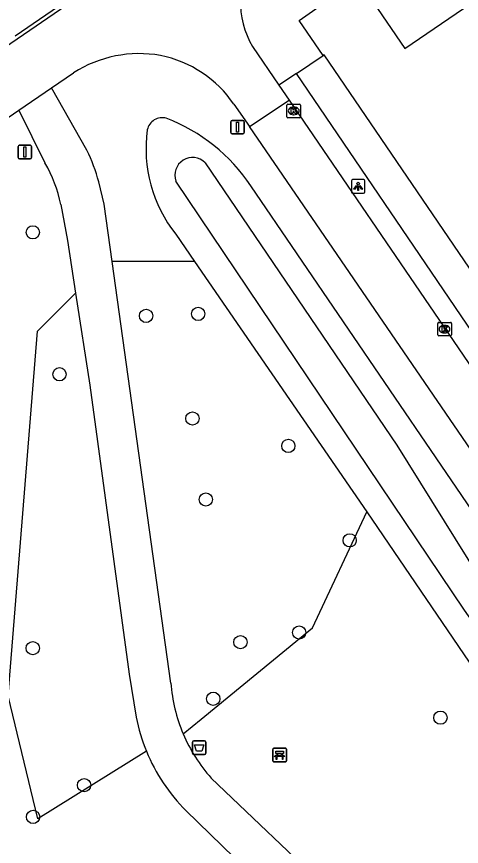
# Model space of a CAD drawing. Extents: x 155275 to 156263, y 382654 to 383635.
# Drawn here: x 155583.1 to 155615.9, y 383335.2 to 383396.3 of the extents above; entities that cross this region are included whole.
import ezdxf

# ---------------------------------------------------------------- set-up
doc = ezdxf.new("R2010")
doc.units = 0
for name, color, linetype in [('IMGEO_Afvalbak', 7, 'Continuous'), ('IMGEO_Bank', 7, 'Continuous'), ('IMGEO_Boom', 7, 'Continuous'), ('IMGEO_Fietspad_gesloten', 7, 'Continuous'), ('IMGEO_Gemengd_bos', 7, 'Continuous'), ('IMGEO_Groenvoorziening', 7, 'Continuous'), ('IMGEO_Kolk', 7, 'Continuous'), ('IMGEO_Lichtpunt', 7, 'Continuous'), ('IMGEO_Pand', 7, 'Continuous'), ('IMGEO_Rijbaan_lokaal_gesloten', 7, 'Continuous'), ('IMGEO_Rijbaan_lokaal_open', 7, 'Continuous'), ('IMGEO_Verkeersbordpaal', 7, 'Continuous'), ('IMGEO_Voetpad_open', 7, 'Continuous'), ('IMGEO_Waterloop', 7, 'Continuous')]:
    doc.layers.add(name, color=color, linetype=linetype)

msp = doc.modelspace()

# ---------------------------------------------------------------- linework, layer by layer
at = {"layer": 'IMGEO_Afvalbak'}
for p, q in [((155596.206, 383342.971), (155596.996, 383342.971)), ((155596.996, 383342.971), (155596.206, 383342.971)), ((155596.106, 383342.071), (155596.106, 383342.871)), ((155596.106, 383342.871), (155596.106, 383342.071)), ((155597.096, 383342.871), (155597.096, 383342.071)), ((155597.096, 383342.071), (155597.096, 383342.871)), ((155596.996, 383341.971), (155596.206, 383341.971)), ((155596.206, 383341.971), (155596.996, 383341.971))]:
    msp.add_line(p, q, dxfattribs=at)
msp.add_lwpolyline([(155596.249, 383342.685), (155596.953, 383342.685), (155596.804, 383342.215), (155596.398, 383342.215), (155596.249, 383342.685)], dxfattribs=at)
for centre, start, end in [((155596.206, 383342.871), 90, 180), ((155596.206, 383342.871), 90, 180), ((155596.996, 383342.871), 0, 90), ((155596.996, 383342.871), 360, 90), ((155596.206, 383342.071), 180, 270), ((155596.206, 383342.071), 180, 270), ((155596.996, 383342.071), 270, 0), ((155596.996, 383342.071), 270, 0)]:
    msp.add_arc(centre, 0.1, start, end, dxfattribs=at)
at = {"layer": 'IMGEO_Bank'}
for p, q in [((155602.034, 383341.5), (155602.034, 383342.341)), ((155602.034, 383342.341), (155602.034, 383341.5)), ((155602.109, 383342.425), (155602.95, 383342.425)), ((155602.95, 383342.425), (155602.109, 383342.425)), ((155603.034, 383342.35), (155603.034, 383341.509)), ((155603.034, 383341.509), (155603.034, 383342.35)), ((155602.731, 383341.823), (155602.338, 383341.823)), ((155602.343, 383341.931), (155602.343, 383342.037)), ((155602.387, 383342.037), (155602.387, 383341.931)), ((155602.675, 383342.043), (155602.393, 383342.043)), ((155602.393, 383341.925), (155602.675, 383341.925)), ((155602.681, 383341.931), (155602.681, 383342.037)), ((155602.725, 383342.037), (155602.725, 383341.931)), ((155602.959, 383341.425), (155602.118, 383341.425)), ((155602.118, 383341.425), (155602.959, 383341.425))]:
    msp.add_line(p, q, dxfattribs=at)
for points in [[(155602.281, 383341.823), (155602.139, 383341.823), (155602.251, 383341.925), (155602.337, 383341.925)], [(155602.337, 383342.043), (155602.251, 383342.043), (155602.251, 383342.204), (155602.814, 383342.204), (155602.814, 383342.043), (155602.731, 383342.043)], [(155602.331, 383341.816), (155602.331, 383341.609), (155602.288, 383341.609), (155602.288, 383341.816)], [(155602.731, 383341.925), (155602.814, 383341.925), (155602.926, 383341.823), (155602.787, 383341.823)], [(155602.781, 383341.816), (155602.781, 383341.609), (155602.737, 383341.609), (155602.737, 383341.816)]]:
    msp.add_lwpolyline(points, dxfattribs=at)
for centre, radius, start, end in [((155602.112, 383342.347), 0.0779, 92.4484, 184.28452), ((155602.112, 383342.347), 0.0779, 92.4484, 184.28452), ((155602.956, 383342.347), 0.0779, 2.4484, 94.28452), ((155602.956, 383342.347), 0.0779, 2.4484, 94.28452), ((155602.281, 383341.816), 0.00671, 2.89567, 87.10433), ((155602.338, 383341.816), 0.00671, 92.89567, 177.10433), ((155602.336, 383342.036), 0.00671, 2.89567, 87.10433), ((155602.336, 383341.932), 0.00671, 272.89567, 357.10433), ((155602.393, 383342.036), 0.00671, 92.89567, 177.10433), ((155602.393, 383341.932), 0.00671, 182.89567, 267.10433), ((155602.675, 383342.036), 0.00671, 2.89567, 87.10433), ((155602.675, 383341.932), 0.00671, 272.89567, 357.10433), ((155602.732, 383342.036), 0.00671, 92.89567, 177.10433), ((155602.732, 383341.932), 0.00671, 182.89567, 267.10433), ((155602.73, 383341.816), 0.00671, 2.89567, 87.10433), ((155602.787, 383341.816), 0.00671, 92.89567, 177.10433), ((155602.112, 383341.503), 0.0779, 182.4484, 274.28452), ((155602.112, 383341.503), 0.0779, 182.4484, 274.28452), ((155602.956, 383341.503), 0.0779, 272.4484, 4.28452), ((155602.956, 383341.503), 0.0779, 272.4484, 4.28452)]:
    msp.add_arc(centre, radius, start, end, dxfattribs=at)
at = {"layer": 'IMGEO_Boom'}
for centre in [(155584.343, 383380.442), (155592.69, 383374.286), (155596.528, 383374.433), (155586.31, 383369.985), (155596.106, 383366.724), (155603.177, 383364.704), (155597.096, 383360.756), (155607.7, 383357.746), (155603.978, 383350.955), (155584.335, 383349.8), (155599.646, 383350.244), (155597.645, 383346.072), (155614.389, 383344.679), (155588.122, 383339.706), (155584.358, 383337.363)]:
    msp.add_circle(centre, 0.489, dxfattribs=at)
at = {"layer": 'IMGEO_Fietspad_gesloten'}
for points in [[(155588.321, 383386.493), (155585.716, 383391.086)], [(155583.312, 383389.439), (155585.238, 383385.553)], [(155590.187, 383378.284), (155589.594, 383382.512), (155589.199, 383384.163)], [(155586.397, 383382.497), (155586.905, 383379.839), (155587.497, 383375.972)], [(155594.521, 383347.231), (155590.187, 383378.284)], [(155587.497, 383375.972), (155588.537, 383369.181), (155591.438, 383347.886), (155591.965, 383344.723)], [(155606.213, 383331.931), (155597.495, 383340.227)], [(155595.632, 383337.832), (155600.096, 383333.495), (155603.841, 383330.083)]]:
    msp.add_lwpolyline(points, dxfattribs=at)
for centre, radius, start, end in [((155578.035, 383381.286), 11.529, 14.44843, 26.8468), ((155576.431, 383380.465), 10.171, 11.52369, 30.01516), ((155606.285, 383348.091), 11.795, 184.18144, 202.95943), ((155604.932, 383347.209), 13.203, 190.85126, 202.28433), ((155606.283, 383348.093), 11.794, 202.97319, 221.83275), ((155604.986, 383347.234), 13.263, 202.29855, 225.14812)]:
    msp.add_arc(centre, radius, start, end, dxfattribs=at)
at = {"layer": 'IMGEO_Gemengd_bos'}
for points in [[(155596.262, 383378.284), (155590.187, 383378.284)], [(155596.262, 383378.284), (155608.956, 383359.839)], [(155592.715, 383342.202), (155584.702, 383337.218), (155582.518, 383346.285), (155584.689, 383373.163), (155587.497, 383375.972)], [(155595.424, 383343.49), (155596.747, 383344.573), (155604.968, 383351.306), (155608.956, 383359.839)]]:
    msp.add_lwpolyline(points, dxfattribs=at)
at = {"layer": 'IMGEO_Groenvoorziening'}
for points in [[(155644.305, 383319.503), (155614.076, 383363.825), (155600.406, 383383.858)], [(155594.875, 383380.299), (155596.262, 383378.284)], [(155608.956, 383359.839), (155639.927, 383314.384)]]:
    msp.add_lwpolyline(points, dxfattribs=at)
for centre, radius, start, end in [((155593.883, 383387.759), 1.13, 74.67833, 167.85979), ((155589.507, 383376.642), 13.072, 33.50586, 69.04218), ((155602.87, 383386.61), 10.186, 172.17463, 218.28774)]:
    msp.add_arc(centre, radius, start, end, dxfattribs=at)
at = {"layer": 'IMGEO_Kolk'}
for p, q in [((155603.075, 383388.965), (155603.075, 383389.817)), ((155603.15, 383389.891), (155604.002, 383389.891)), ((155603.563, 383389.671), (155603.588, 383389.671)), ((155604.076, 383389.817), (155604.076, 383388.965)), ((155604.002, 383388.891), (155603.15, 383388.891)), ((155603.586, 383389.111), (155603.561, 383389.111)), ((155614.192, 383372.883), (155614.192, 383373.735)), ((155614.267, 383373.809), (155615.119, 383373.809)), ((155614.68, 383373.589), (155614.705, 383373.589)), ((155615.193, 383373.735), (155615.193, 383372.883)), ((155614.703, 383373.029), (155614.678, 383373.029)), ((155615.119, 383372.809), (155614.267, 383372.809))]:
    msp.add_line(p, q, dxfattribs=at)
for points in [[(155603.075, 383388.965), (155603.075, 383389.817)], [(155603.15, 383389.891), (155604.002, 383389.891)], [(155603.396, 383389.591), (155603.519, 383389.591), (155603.519, 383389.44), (155603.649, 383389.591), (155603.813, 383389.591), (155603.667, 383389.44), (155603.82, 383389.191), (155603.668, 383389.191), (155603.583, 383389.355), (155603.519, 383389.288), (155603.519, 383389.191), (155603.396, 383389.191), (155603.396, 383389.591)], [(155604.076, 383389.817), (155604.076, 383388.965)], [(155604.002, 383388.891), (155603.15, 383388.891)], [(155614.192, 383372.883), (155614.192, 383373.735)], [(155614.267, 383373.809), (155615.119, 383373.809)], [(155614.513, 383373.509), (155614.636, 383373.509), (155614.636, 383373.358), (155614.766, 383373.509), (155614.93, 383373.509), (155614.784, 383373.358), (155614.937, 383373.109), (155614.785, 383373.109), (155614.7, 383373.273), (155614.636, 383373.206), (155614.636, 383373.109), (155614.513, 383373.109), (155614.513, 383373.509)], [(155615.193, 383373.735), (155615.193, 383372.883)], [(155615.119, 383372.809), (155614.267, 383372.809)]]:
    msp.add_lwpolyline(points, dxfattribs=at)
for centre, start, end in [((155603.152, 383389.815), 91.55205, 178.44795), ((155603.152, 383389.815), 91.55205, 178.44795), ((155604, 383389.815), 1.55205, 88.44795), ((155604, 383389.815), 1.55205, 88.44795), ((155603.152, 383388.967), 181.55205, 268.44795), ((155603.152, 383388.967), 181.55205, 268.44795), ((155604, 383388.967), 271.55205, 358.44795), ((155604, 383388.967), 271.55205, 358.44795), ((155614.269, 383373.733), 91.55205, 178.44795), ((155614.269, 383373.733), 91.55205, 178.44795), ((155615.117, 383373.733), 1.55205, 88.44795), ((155615.117, 383373.733), 1.55205, 88.44795), ((155614.269, 383372.885), 181.55205, 268.44795), ((155614.269, 383372.885), 181.55205, 268.44795), ((155615.117, 383372.885), 271.55205, 358.44795), ((155615.117, 383372.885), 271.55205, 358.44795)]:
    msp.add_arc(centre, 0.0765, start, end, dxfattribs=at)
for centre, major_axis, ratio, start_param, end_param in [((155603.562, 383389.391), (-0.387, 0.002), 0.722429, 4.712389, 7.853982), ((155603.587, 383389.391), (-0.39, 0.002), 0.717154, 1.570796, 4.712389), ((155614.679, 383373.309), (-0.387, 0.002), 0.722429, 4.712389, 7.853982), ((155614.704, 383373.309), (-0.39, 0.002), 0.717154, 1.570796, 4.712389)]:
    msp.add_ellipse(centre, major_axis=major_axis, ratio=ratio, start_param=start_param, end_param=end_param, dxfattribs=at)
at = {"layer": 'IMGEO_Lichtpunt'}
for p, q in [((155607.826, 383384.23), (155607.826, 383383.423)), ((155607.826, 383384.23), (155607.826, 383383.423)), ((155608.728, 383384.325), (155607.92, 383384.325)), ((155608.728, 383384.325), (155607.92, 383384.325)), ((155608.822, 383383.423), (155608.822, 383384.23)), ((155608.822, 383383.423), (155608.822, 383384.23)), ((155607.92, 383383.329), (155608.728, 383383.329)), ((155607.92, 383383.329), (155608.728, 383383.329))]:
    msp.add_line(p, q, dxfattribs=at)
for points in [[(155608.2, 383383.894), (155608.239, 383383.866), (155608.051, 383383.604), (155608.013, 383383.631), (155608.2, 383383.894)], [(155608.412, 383383.866), (155608.45, 383383.893), (155608.637, 383383.631), (155608.598, 383383.603), (155608.412, 383383.866)], [(155608.302, 383383.846), (155608.349, 383383.846), (155608.349, 383383.524), (155608.302, 383383.524), (155608.302, 383383.846)]]:
    msp.add_lwpolyline(points, dxfattribs=at)
msp.add_circle((155608.325, 383384.028), 0.0994, dxfattribs=at)
for centre, start, end in [((155607.92, 383384.23), 90, 180), ((155607.92, 383384.23), 90, 180), ((155608.728, 383384.23), 0, 90), ((155608.728, 383384.23), 0, 90), ((155607.92, 383383.423), 180, 270), ((155607.92, 383383.423), 180, 270), ((155608.728, 383383.423), 270, 0), ((155608.728, 383383.423), 270, 360)]:
    msp.add_arc(centre, 0.0946, start, end, dxfattribs=at)
at = {"layer": 'IMGEO_Pand'}
msp.add_lwpolyline([(155624.655, 383410.016), (155608.422, 383398.907), (155611.775, 383393.983), (155619.94, 383399.584), (155621.307, 383397.58), (155629.83, 383403.396), (155628.359, 383405.565), (155627.904, 383405.256), (155624.655, 383410.016)], dxfattribs=at)
at = {"layer": 'IMGEO_Rijbaan_lokaal_gesloten'}
for points in [[(155600.322, 383388.244), (155603.246, 383390.171)], [(155603.246, 383390.171), (155650.33, 383321.209)], [(155647.53, 383319.282), (155621.26, 383357.689), (155600.322, 383388.244)]]:
    msp.add_lwpolyline(points, dxfattribs=at)
at = {"layer": 'IMGEO_Rijbaan_lokaal_open'}
for points in [[(155600.872, 383406.808), (155545.973, 383369.225)], [(155583.028, 383394.932), (155600.732, 383407.049)], [(155600.545, 383394.131), (155602.488, 383391.286)], [(155585.716, 383391.086), (155587.345, 383392.202)], [(155602.488, 383391.286), (155603.246, 383390.171)], [(155583.312, 383389.439), (155585.716, 383391.086)], [(155564.006, 383376.217), (155583.312, 383389.439)], [(155599.168, 383389.876), (155600.322, 383388.244)]]:
    msp.add_lwpolyline(points, dxfattribs=at)
for centre, radius, start, end in [((155605.939, 383397.38), 6.297, 145.46029, 211.06219), ((155592.189, 383384.578), 9.033, 80.01745, 122.43047), ((155592.045, 383385.031), 8.615, 34.22474, 78.5516)]:
    msp.add_arc(centre, radius, start, end, dxfattribs=at)
at = {"layer": 'IMGEO_Verkeersbordpaal'}
for p, q in [((155598.943, 383387.791), (155598.943, 383388.591)), ((155598.943, 383388.591), (155598.943, 383387.791)), ((155599.043, 383388.691), (155599.833, 383388.691)), ((155599.833, 383388.691), (155599.043, 383388.691)), ((155599.933, 383388.591), (155599.933, 383387.791)), ((155599.933, 383387.791), (155599.933, 383388.591)), ((155599.833, 383387.691), (155599.043, 383387.691)), ((155599.043, 383387.691), (155599.833, 383387.691)), ((155583.261, 383385.957), (155583.261, 383386.757)), ((155583.261, 383386.757), (155583.261, 383385.957)), ((155583.361, 383386.857), (155584.151, 383386.857)), ((155584.151, 383386.857), (155583.361, 383386.857)), ((155584.251, 383386.757), (155584.251, 383385.957)), ((155584.251, 383385.957), (155584.251, 383386.757)), ((155584.151, 383385.857), (155583.361, 383385.857)), ((155583.361, 383385.857), (155584.151, 383385.857))]:
    msp.add_line(p, q, dxfattribs=at)
for points in [[(155599.363, 383388.566), (155599.513, 383388.566), (155599.513, 383387.816), (155599.363, 383387.816), (155599.363, 383388.566)], [(155583.681, 383386.732), (155583.831, 383386.732), (155583.831, 383385.982), (155583.681, 383385.982), (155583.681, 383386.732)]]:
    msp.add_lwpolyline(points, dxfattribs=at)
for centre, start, end in [((155599.043, 383388.591), 90, 180), ((155599.043, 383388.591), 90, 180), ((155599.833, 383388.591), 0, 90), ((155599.833, 383388.591), 360, 90), ((155599.043, 383387.791), 180, 270), ((155599.043, 383387.791), 180, 270), ((155599.833, 383387.791), 270, 0), ((155599.833, 383387.791), 270, 0), ((155583.361, 383386.757), 90, 180), ((155583.361, 383386.757), 90, 180), ((155584.151, 383386.757), 0, 90), ((155584.151, 383386.757), 360, 90), ((155583.361, 383385.957), 180, 270), ((155583.361, 383385.957), 180, 270), ((155584.151, 383385.957), 270, 0), ((155584.151, 383385.957), 270, 0)]:
    msp.add_arc(centre, 0.1, start, end, dxfattribs=at)
at = {"layer": 'IMGEO_Voetpad_open'}
for points in [[(155605.754, 383393.471), (155603.987, 383396.057), (155605.932, 383397.438), (155626.344, 383411.364), (155629.299, 383413.395)], [(155603.776, 383392.148), (155605.754, 383393.471)], [(155654.882, 383321.57), (155653.992, 383322.86), (155605.827, 383393.52), (155605.754, 383393.471)], [(155603.776, 383392.148), (155602.488, 383391.286)], [(155655.279, 383316.791), (155616.345, 383373.664), (155603.776, 383392.148)]]:
    msp.add_lwpolyline(points, dxfattribs=at)
at = {"layer": 'IMGEO_Waterloop'}
for points in [[(155597.044, 383385.573), (155611.166, 383364.754), (155617.232, 383355.058), (155618.005, 383355.55), (155618.496, 383354.801), (155617.817, 383354.332), (155637.513, 383325.925), (155643.133, 383317.634), (155643.25, 383317.025), (155644.562, 383315.011)], [(155644.562, 383315.011), (155643.274, 383314.145), (155642.126, 383315.831), (155641.658, 383316.077), (155635.218, 383325.667), (155616.154, 383352.599), (155594.89, 383384.215)]]:
    msp.add_lwpolyline(points, dxfattribs=at)
msp.add_arc((155596.118, 383384.654), 1.304, 44.78786, 199.67131, dxfattribs=at)

doc.saveas('drawing.dxf')
